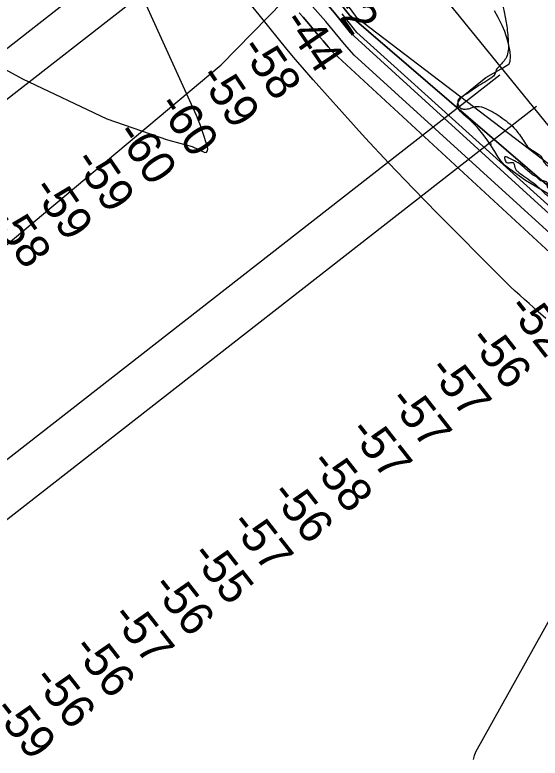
# Model space of a CAD drawing. Extents: x 3892998 to 3931244, y 278583 to 304547.
# Drawn here: x 3910834 to 3911880, y 291661 to 293140 of the extents above; entities that cross this region are included whole.
import ezdxf

# ---------------------------------------------------------------- set-up
doc = ezdxf.new("R2010")
doc.units = 0
for name, color, linetype in [('V-RIVR-EDGE', 7, 'Continuous'), ('V-RIVR-RANG', 7, 'Continuous'), ('V-TOPO-DPTH', 7, 'Continuous'), ('V-TOPO-MAJR', 7, 'Continuous'), ('V-TOPO-MINR', 7, 'Continuous'), ('V-TOPO-WATR', 7, 'Continuous'), ('V-UTIL-LINE', 7, 'Continuous'), ('V-WETL-SWMP', 7, 'Continuous')]:
    doc.layers.add(name, color=color, linetype=linetype)

msp = doc.modelspace()

# ---------------------------------------------------------------- linework, layer by layer
at = {"layer": 'V-RIVR-EDGE'}
for points in [[(3911571.6, 293371.5), (3911592.2, 293351.8), (3911603.4, 293333.2), (3911615.1, 293322.5), (3911626, 293311.2), (3911649.9, 293297.5), (3911677.5, 293284.8), (3911690.4, 293276.5), (3911713, 293258.4), (3911728.6, 293244.1), (3911732.6, 293242.8), (3911741.9, 293240.4), (3911751.5, 293236.7), (3911759.8, 293231.7), (3911769.4, 293222.7), (3911782.7, 293203.4), (3911788.6, 293187.1), (3911793.6, 293177.4), (3911800.6, 293168.4), (3911808.2, 293146.5), (3911813.1, 293117.9), (3911816.3, 293083.3), (3911812.6, 293056.3), (3911805.9, 293046.7), (3911791.9, 293031.1)], [(3911791.9, 293031.1), (3911788.2, 293020.2), (3911781.2, 293014.2), (3911750.3, 292994.6), (3911722.9, 292976.8), (3911718.6, 292974.1), (3911715.9, 292969.8), (3911715.6, 292965.1), (3911717.6, 292958.5), (3911723.9, 292953.5), (3911730.9, 292952.8), (3911742.5, 292955.1), (3911750.8, 292957.7), (3911758.1, 292958), (3911775.4, 292952), (3911792, 292943.3), (3911808, 292932), (3911822.9, 292920), (3911838.5, 292902), (3911846.8, 292890), (3911854.7, 292878), (3911865.3, 292870.3), (3911877, 292862.6), (3911881.3, 292859), (3911887.2, 292847.3), (3911895.2, 292839.7), (3911899.8, 292838), (3911904.5, 292834), (3911905.5, 292831.7), (3911912.8, 292831.6), (3911927.1, 292830.6), (3911929.1, 292829.3), (3911930.7, 292824.3), (3911928.7, 292822), (3911923.4, 292820), (3911919.4, 292823), (3911917.1, 292825), (3911911.1, 292826), (3911910.4, 292817.3), (3911910.4, 292815), (3911912.7, 292810.7), (3911917.7, 292810.3), (3911923, 292808.3), (3911930.3, 292802), (3911942, 292795), (3911957.9, 292787.3), (3911965.2, 292786.3), (3911967.2, 292787.6), (3911968.6, 292793.9), (3911969.6, 292795.2), (3911973.6, 292797.6), (3911978.6, 292797.9), (3911991.5, 292791.9), (3912002.5, 292791.2), (3912014.4, 292791.1), (3912024.4, 292791.1), (3912033.1, 292788.4), (3912038.4, 292787.4), (3912044.4, 292787.7), (3912064.3, 292782.7), (3912071.6, 292782.7), (3912074.3, 292780.7), (3912079.2, 292767), (3912080.5, 292759.1), (3912083.9, 292754.1), (3912089.2, 292753.1), (3912093.2, 292752), (3912093.5, 292749.1), (3912092.1, 292745.1), (3912094.1, 292741.7), (3912105.1, 292736.1), (3912114.1, 292729.4), (3912117.7, 292724.7), (3912121.7, 292724.4), (3912127.4, 292729.3), (3912136, 292729.7), (3912149.3, 292725.6), (3912153.6, 292725.6), (3912160.3, 292727.6), (3912164.9, 292727.6), (3912176.9, 292727.9), (3912183.9, 292729.9), (3912189.2, 292727.9), (3912187.5, 292725.2), (3912176.9, 292722.9), (3912162.2, 292719), (3912152.3, 292715.7), (3912141.6, 292707.7), (3912130.6, 292701.4), (3912121.6, 292699.8), (3912115, 292701.8), (3912104.7, 292702.1), (3912080.1, 292700.9), (3912062.8, 292698.9), (3912053.8, 292698.6), (3912042.8, 292700.3), (3912029.5, 292704.6), (3912014.3, 292713), (3911995.7, 292726.3), (3911991.7, 292725), (3911984, 292728), (3911981.4, 292732.4), (3911974.8, 292741.4), (3911965.8, 292748.7), (3911955.8, 292756.4), (3911951.2, 292758.7), (3911946.5, 292758.7), (3911942.6, 292763.4), (3911929.9, 292772.4), (3911919.6, 292779.7), (3911909, 292786.4), (3911899.4, 292793.1), (3911894.1, 292800.1), (3911894.4, 292804.1), (3911893.4, 292806.4), (3911886.5, 292809.8), (3911881.1, 292810.1), (3911874.5, 292815.8), (3911864.6, 292822.1), (3911848, 292836.8), (3911832, 292848.1), (3911815.8, 292856.1), (3911809.4, 292857.5), (3911808.8, 292854.8), (3911810.4, 292849.5), (3911813.1, 292846.5), (3911818.4, 292845.8), (3911826.7, 292845.8), (3911827.7, 292842.8), (3911832, 292831.5), (3911837.3, 292826.8), (3911850.9, 292816.8), (3911867.5, 292804.8), (3911877.5, 292796.1), (3911889.1, 292785.1), (3911905.3, 292772.5), (3911919.6, 292760.8), (3911938.5, 292749.4), (3911946.2, 292743.8), (3911953.8, 292734.4), (3911960.1, 292730.4), (3911965.7, 292727.4), (3911972, 292721.4), (3911978.4, 292720.1), (3911983.3, 292714.7), (3912001.3, 292706.4), (3912015.9, 292700), (3912033.2, 292691.3), (3912043.5, 292686.7), (3912050.1, 292687), (3912057.8, 292689), (3912063.4, 292689.6), (3912069.7, 292686.3), (3912076.7, 292684.2), (3912085.3, 292683.9), (3912100, 292683.2), (3912115.3, 292683.8), (3912141.9, 292688.4), (3912156.9, 292692), (3912175.5, 292693.3), (3912192.1, 292694.3), (3912217.7, 292696.2), (3912237.7, 292701.1), (3912256, 292706.1), (3912266, 292709.7), (3912279.7, 292717.3)]]:
    msp.add_spline(points, degree=3, dxfattribs=at)
at = {"layer": 'V-TOPO-DPTH'}
for points in [[(3910798.2, 294022.9), (3910835.5, 293972.8), (3910873.9, 293923.5), (3910913, 293874.7), (3910944, 293836.7), (3910968.2, 293807.5), (3910992.7, 293778.4), (3911499.9, 293140), (3912010.4, 292701.1), (3912025.6, 292688.7), (3912041.3, 292676.9), (3912057.8, 292666.3), (3912074.8, 292656.6), (3912092.4, 292648.3), (3912110.6, 292641), (3912119.3, 292637.8)], [(3912077.7, 292577.3), (3912046.4, 292607.2), (3912039, 292614.4), (3912031.6, 292621.6), (3912024.3, 292628.9), (3911502.2, 293104.5), (3911491.4, 293117.8), (3911480.7, 293131.2), (3911470.1, 293144.7), (3911030.1, 293655.2), (3911016.3, 293672.1), (3911002.9, 293689.4), (3910967.6, 293736.7), (3910961.5, 293744.9), (3910955.5, 293753.1), (3910949.6, 293761.4), (3910943.7, 293769.7), (3910895.3, 293839.1), (3910865.2, 293882.1), (3910835.2, 293925.2), (3910805.2, 293968.3)], [(3910805.2, 293968.3), (3910835.2, 293925.2), (3910865.2, 293882.1), (3910895.3, 293839.1), (3910943.7, 293769.7), (3910949.6, 293761.4), (3910955.5, 293753.1), (3910961.5, 293744.9), (3910967.6, 293736.7), (3911002.9, 293689.4), (3911016.3, 293672.1), (3911030.1, 293655.2), (3911470.1, 293144.7), (3911480.7, 293131.2), (3911491.4, 293117.8), (3911502.2, 293104.5), (3912024.3, 292628.9), (3912031.6, 292621.6), (3912039, 292614.4), (3912046.4, 292607.2), (3912077.7, 292577.3)], [(3912009.8, 292604.7), (3911509.4, 293060), (3911490.4, 293082.2), (3911471.5, 293104.5), (3911453, 293127), (3911098.4, 293526.3)], [(3912009.8, 292604.7), (3911509.4, 293060), (3911490.4, 293082.2), (3911471.5, 293104.5), (3911453, 293127), (3911098.4, 293526.3)], [(3911399.9, 293144.5), (3911407.7, 293135.9), (3911415.2, 293127.2), (3911422.6, 293118.3), (3911427.7, 293112.2), (3911437.6, 293100.2), (3911447.7, 293088.4), (3911457.9, 293076.7), (3911468.2, 293065.1), (3911934.3, 292634.6)], [(3911399.9, 293144.5), (3911407.7, 293135.9), (3911415.2, 293127.2), (3911422.6, 293118.3), (3911427.7, 293112.2), (3911437.6, 293100.2), (3911447.7, 293088.4), (3911457.9, 293076.7), (3911468.2, 293065.1), (3911934.3, 292634.6)]]:
    msp.add_lwpolyline(points, dxfattribs=at)
at = {"layer": 'V-TOPO-MAJR'}
for points in [[(3911890.9, 292535.8), (3911875.9, 292549.3), (3911866.7, 292557.6), (3911857.5, 292565.8), (3911848.3, 292574), (3911839.1, 292582.2), (3911829.9, 292590.4), (3911820.8, 292598.8), (3911811.9, 292607.4), (3911803.1, 292616), (3911675.1, 292745.1), (3911626.6, 292794.7), (3911578.6, 292844.9), (3911531.4, 292895.9), (3911484.7, 292947.3), (3911427.8, 293011.1), (3911410.2, 293031.2), (3911392.7, 293051.4), (3911375.6, 293071.9), (3911358.7, 293092.5), (3911320.2, 293140.2), (3911284.4, 293185.1)], [(3911746.8, 291658.4), (3911748.8, 291666.1), (3911751.6, 291673.6), (3911968.6, 292062.6)]]:
    msp.add_lwpolyline(points, dxfattribs=at)
at = {"layer": 'V-TOPO-MINR'}
for points in [[(3912134.6, 292665.3), (3912129.4, 292667.9), (3912118.1, 292674.2), (3912107.3, 292681.3), (3912097.2, 292689.3), (3912087.6, 292698), (3911515.7, 293134.1), (3911513, 293137.8), (3910985.3, 293857.1), (3910673.3, 294230.6)], [(3912119.3, 292637.8), (3912110.6, 292641), (3912092.4, 292648.3), (3912074.8, 292656.6), (3912057.8, 292666.3), (3912041.3, 292676.9), (3912025.6, 292688.7), (3912010.4, 292701.1), (3911499.9, 293140), (3910992.7, 293778.4), (3910968.2, 293807.5), (3910944, 293836.7), (3910913, 293874.7), (3910873.9, 293923.5), (3910835.5, 293972.8), (3910798.2, 294022.9)], [(3912077.7, 292577.3), (3912046.4, 292607.2), (3912039, 292614.4), (3912031.6, 292621.6), (3912024.3, 292628.9), (3911502.2, 293104.5), (3911491.4, 293117.8), (3911480.7, 293131.2), (3911470.1, 293144.7), (3911030.1, 293655.2), (3911016.3, 293672.1), (3911002.9, 293689.4), (3910967.6, 293736.7), (3910961.5, 293744.9), (3910955.5, 293753.1), (3910949.6, 293761.4), (3910943.7, 293769.7), (3910895.3, 293839.1), (3910865.2, 293882.1), (3910835.2, 293925.2), (3910805.2, 293968.3)], [(3910741.4, 293071.1), (3910848.9, 293013), (3911016.8, 292933.7), (3911137.5, 292891.4), (3911186.7, 292878.5), (3911212.1, 292866.7), (3911215.5, 292866.8), (3911217.5, 292869.6), (3911217.8, 292874.6), (3911216.8, 292879.4), (3911208.3, 292906.1), (3911205.4, 292914.7), (3911202.3, 292923.2), (3911198.9, 292931.6), (3911195.3, 292939.9), (3911079.5, 293196.3), (3911041.3, 293276.4), (3911000.9, 293355.4), (3910957.3, 293432.7), (3910911.6, 293508.8), (3910823.4, 293648.8)], [(3912009.8, 292604.7), (3911509.4, 293060), (3911490.4, 293082.2), (3911471.5, 293104.5), (3911453, 293127), (3911098.4, 293526.3)], [(3911934.3, 292634.6), (3911468.2, 293065.1), (3911457.9, 293076.7), (3911447.7, 293088.4), (3911437.6, 293100.2), (3911427.7, 293112.2), (3911422.6, 293118.3), (3911415.2, 293127.2), (3911407.7, 293135.9), (3911399.9, 293144.5)], [(3912077.6, 292598.4), (3912075.4, 292599.4), (3912072.5, 292601), (3912069.7, 292602.8), (3912067.1, 292604.8), (3912064.6, 292607), (3912047.2, 292623.8), (3912044.4, 292626.6), (3912041.6, 292629.4), (3912038.8, 292632.2), (3912036, 292635), (3911515, 293105.4), (3911507.5, 293114.5), (3911500.1, 293123.7), (3911492.9, 293132.9), (3911485.7, 293142.3)]]:
    msp.add_lwpolyline(points, dxfattribs=at)
at = {"layer": 'V-TOPO-WATR'}
msp.add_lwpolyline([(3913308.6, 291650.1), (3913318, 291732.7), (3913318.4, 291754.2), (3913318.2, 291769.7), (3913317.2, 291785.1), (3913315.2, 291800.5), (3913312.4, 291815.7), (3913174.6, 292454.8), (3913167.1, 292477.4), (3913156.8, 292498.3), (3913142.2, 292516.5), (3913125, 292533), (3912917.3, 292700), (3912775.7, 292768.7), (3912555.1, 292798.1), (3912400.1, 292780.1), (3912250.4, 292741.1), (3912166.2, 292709.7), (3912124.2, 292707.2), (3911904.1, 292910.1), (3911649.2, 293223.9)], dxfattribs=at)
at = {"layer": 'V-UTIL-LINE'}
for p, q in [((3911476.2, 293586.4), (3909121.5, 291750.1)), ((3911538.9, 293534.2), (3909184.1, 291697.9)), ((3911799.5, 293020.4), (3909444.8, 291184.1)), ((3911872.6, 292957.8), (3909517.9, 291121.4))]:
    msp.add_line(p, q, dxfattribs=at)
msp.add_lwpolyline([(3909289.2, 291686.8), (3909873.2, 292040.7), (3910448.3, 292403.5), (3910704.9, 292589.3), (3911244.7, 293040.6), (3911616.3, 293421)], dxfattribs=at)
at = {"layer": 'V-WETL-SWMP'}
msp.add_line((3911779.6, 292883.8), (3911783, 292883.9), dxfattribs=at)
for points in [[(3911722.8, 292976.5), (3911771.6, 293015.4), (3911801.8, 293032.9), (3911813.9, 293040.1), (3911818.2, 293043.2), (3911820.2, 293047.9), (3911820.7, 293057.6), (3911819.7, 293066.5), (3911818.5, 293073.7), (3911815.2, 293088), (3911809.2, 293107.3), (3911804.3, 293118.9), (3911796, 293135.1), (3911788.6, 293148.7)], [(3911918.3, 292770.6), (3911850.3, 292810.5), (3911819.2, 292833.5), (3911808.8, 292841.5), (3911802.3, 292849.1), (3911796.4, 292857.2), (3911789.5, 292868.3), (3911782.4, 292879.8), (3911774.3, 292891.6), (3911765.4, 292902.7), (3911754.8, 292916.4), (3911739.6, 292931.6), (3911727.8, 292941.2), (3911721, 292947.8), (3911716.5, 292954.2), (3911714.9, 292959), (3911715.2, 292963), (3911717.5, 292968.8), (3911722.8, 292976.5)]]:
    msp.add_lwpolyline(points, dxfattribs=at)

# ---------------------------------------------------------------- texts
at = {"layer": 'V-RIVR-RANG'}
for s, rotation, p in [('-2', 303.8183, (3911462.7, 293161.2)), ('-44', 304.0969, (3911365, 293126.7)), ('-58', 304.0969, (3911280.4, 293073.2)), ('-59', 304.0969, (3911197.9, 293016.7)), ('-60', 304.0969, (3911115.6, 292960)), ('-60', 304.0969, (3911032.6, 292904.1)), ('-59', 304.0969, (3910949.1, 292849.1)), ('-59', 304.0969, (3910866.1, 292793.3)), ('-58', 304.0969, (3910782.7, 292738.1)), ('-52', 308.0484, (3911812.4, 292556.1)), ('-56', 308.0484, (3911735.1, 292492.6)), ('-57', 308.0484, (3911654.6, 292433.2)), ('-57', 308.0484, (3911575.7, 292371.8)), ('-57', 308.0484, (3911496.8, 292310.3)), ('-58', 308.0484, (3911419.2, 292247.2)), ('-56', 308.0484, (3911340.6, 292185.4)), ('-57', 308.0484, (3911260.1, 292126)), ('-55', 308.0484, (3911181.8, 292063.7)), ('-56', 308.0484, (3911103.9, 292001.1)), ('-57', 308.0484, (3911023.3, 291941.7)), ('-56', 308.0484, (3910946.1, 291878.2)), ('-56', 308.0484, (3910867.2, 291816.7)), ('-59', 308.0484, (3910788.4, 291755.1))]:
    msp.add_text(s, height=67, rotation=rotation, dxfattribs=at).set_placement(p)

doc.saveas('drawing.dxf')
